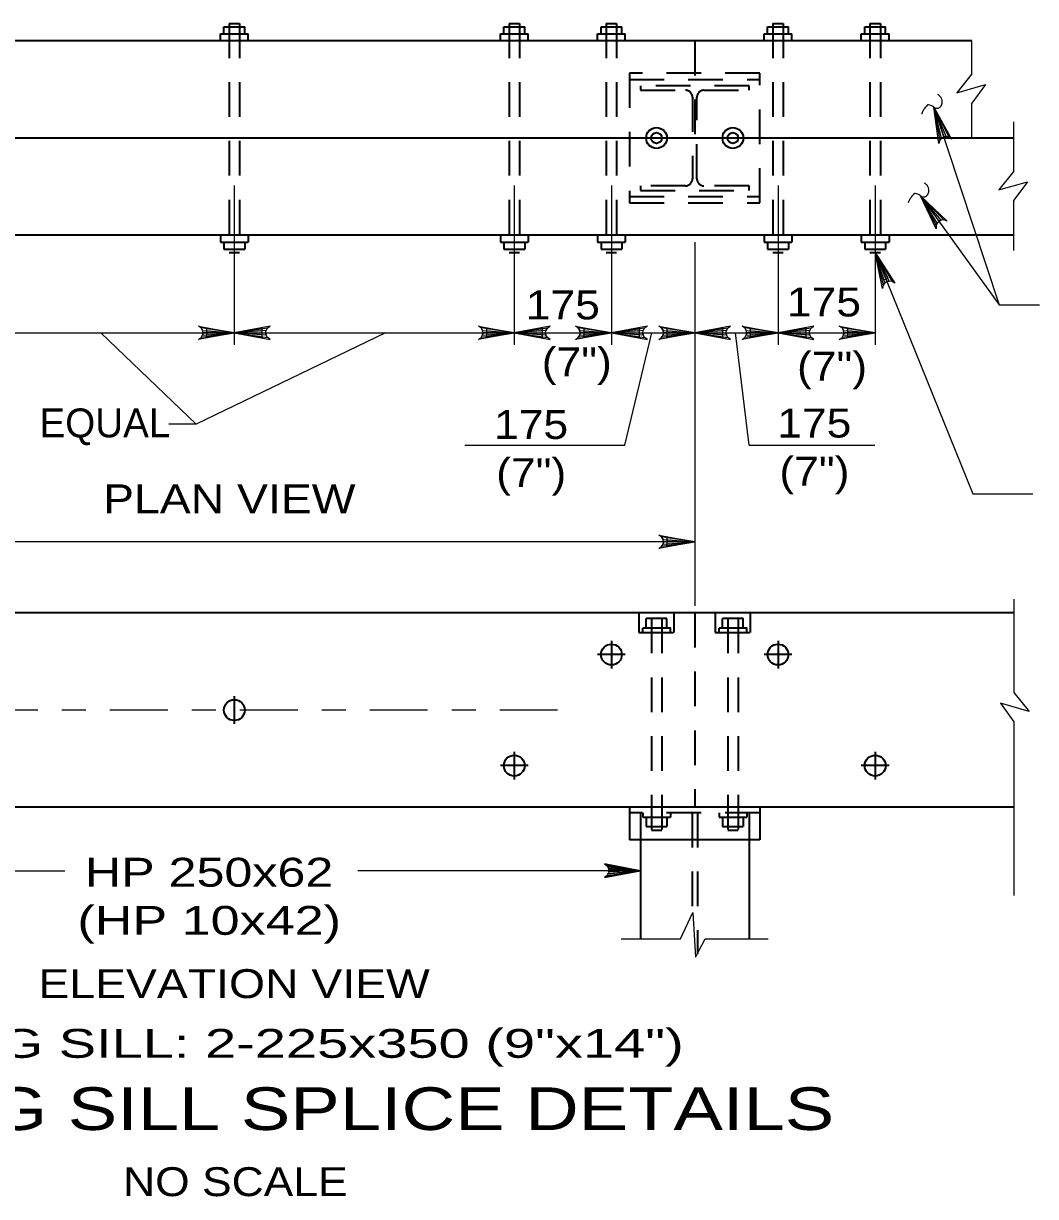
# Model space of a CAD drawing. Extents: x -6.4 to 73.1, y -66 to 0.
# Drawn here: x 60.681 to 64.886, y -51.259 to -46.386 of the extents above; entities that cross this region are included whole.
import ezdxf
from ezdxf.enums import TextEntityAlignment as Align

# ---------------------------------------------------------------- set-up
doc = ezdxf.new("R2010")
doc.units = 0
doc.header["$LTSCALE"] = 0.048
doc.linetypes.add('DOT_DASHED', pattern=[7.7, 5, -1.2, 0.3, -1.2])
doc.linetypes.add('MEDIUM_DASHED', pattern=[4.5, 3, -1.5])
for name, color, linetype, lineweight in [('3', 7, 'Continuous', 35), ('4', 7, 'Continuous', 25), ('5', 7, 'Continuous', 25)]:
    doc.layers.add(name, color=color, linetype=linetype, lineweight=lineweight)

msp = doc.modelspace()

# ---------------------------------------------------------------- hatches: boundary and pattern name
at = {"layer": '4'}
for points in [[(64.21942, -47.33792), (64.25458, -47.45108), (64.27283, -47.44375)], [(61.4415, -47.652), (61.4415, -47.69042), (61.55683, -47.67117)], [(61.67225, -47.69042), (61.67225, -47.652), (61.55683, -47.67117)], [(62.60467, -47.652), (62.60467, -47.69042), (62.72, -47.67117)], [(62.83533, -47.652), (62.83533, -47.69042), (62.72, -47.67117)], [(63.00833, -47.652), (63.00833, -47.69042), (63.12367, -47.67117)], [(63.239, -47.652), (63.239, -47.69042), (63.12367, -47.67117)], [(63.35433, -47.652), (63.35433, -47.69042), (63.46967, -47.67117)], [(63.585, -47.652), (63.585, -47.69042), (63.46967, -47.67117)], [(63.70042, -47.652), (63.70042, -47.69042), (63.81575, -47.67117)], [(63.93108, -47.652), (63.93108, -47.69042), (63.81575, -47.67117)], [(64.10408, -47.652), (64.10408, -47.69042), (64.21942, -47.67117)], [(63.35433, -48.51992), (63.35433, -48.55842), (63.46967, -48.53917)]]:
    msp.add_hatch(color=256, dxfattribs=at).paths.add_polyline_path(points)

# ---------------------------------------------------------------- linework, layer by layer
at = {"layer": '3'}
for p, q in [((61.53525, -46.38633), (61.5785, -46.38633)), ((62.69833, -46.38633), (62.74158, -46.38633)), ((63.10208, -46.38633), (63.14533, -46.38633)), ((63.79408, -46.38633), (63.83733, -46.38633)), ((64.19775, -46.38633), (64.241, -46.38633)), ((61.49917, -46.42958), (61.61458, -46.42958)), ((61.49917, -46.4585), (61.49917, -46.42958)), ((61.51358, -46.40075), (61.60008, -46.40075)), ((61.51358, -46.42958), (61.51358, -46.40075)), ((61.60008, -46.42958), (61.60008, -46.40075)), ((61.61458, -46.4585), (61.61458, -46.42958)), ((62.66233, -46.42958), (62.77767, -46.42958)), ((62.66233, -46.4585), (62.66233, -46.42958)), ((62.67675, -46.40075), (62.76325, -46.40075)), ((62.67675, -46.42958), (62.67675, -46.40075)), ((62.76325, -46.42958), (62.76325, -46.40075)), ((62.77767, -46.4585), (62.77767, -46.42958)), ((63.066, -46.42958), (63.18133, -46.42958)), ((63.066, -46.4585), (63.066, -46.42958)), ((63.08042, -46.40075), (63.16692, -46.40075)), ((63.08042, -46.42958), (63.08042, -46.40075)), ((63.16692, -46.42958), (63.16692, -46.40075)), ((63.18133, -46.4585), (63.18133, -46.42958)), ((63.75808, -46.42958), (63.87342, -46.42958)), ((63.75808, -46.4585), (63.75808, -46.42958)), ((63.7725, -46.40075), (63.859, -46.40075)), ((63.7725, -46.42958), (63.7725, -46.40075)), ((63.859, -46.42958), (63.859, -46.40075)), ((63.87342, -46.4585), (63.87342, -46.42958)), ((64.16175, -46.42958), (64.27708, -46.42958)), ((64.16175, -46.4585), (64.16175, -46.42958)), ((64.17617, -46.40075), (64.26267, -46.40075)), ((64.17617, -46.42958), (64.17617, -46.40075)), ((64.26267, -46.42958), (64.26267, -46.40075)), ((64.27708, -46.4585), (64.27708, -46.42958)), ((64.62167, -46.4585), (58.49208, -46.4585)), ((64.79608, -46.86217), (58.31758, -46.86217)), ((64.79608, -47.26583), (58.31758, -47.26583)), ((61.49917, -47.26583), (61.49917, -47.29467)), ((61.49917, -47.29467), (61.61458, -47.29467)), ((61.51358, -47.29467), (61.51358, -47.3235)), ((61.60008, -47.29467), (61.60008, -47.3235)), ((61.61458, -47.26583), (61.61458, -47.29467)), ((62.66233, -47.26583), (62.66233, -47.29467)), ((62.66233, -47.29467), (62.77767, -47.29467)), ((62.67675, -47.29467), (62.67675, -47.3235)), ((62.76325, -47.29467), (62.76325, -47.3235)), ((62.77767, -47.26583), (62.77767, -47.29467)), ((63.066, -47.26583), (63.066, -47.29467)), ((63.066, -47.29467), (63.18133, -47.29467)), ((63.08042, -47.29467), (63.08042, -47.3235)), ((63.16692, -47.29467), (63.16692, -47.3235)), ((63.18133, -47.26583), (63.18133, -47.29467)), ((63.75808, -47.26583), (63.75808, -47.29467)), ((63.75808, -47.29467), (63.87342, -47.29467)), ((63.7725, -47.29467), (63.7725, -47.3235)), ((63.859, -47.29467), (63.859, -47.3235)), ((63.87342, -47.26583), (63.87342, -47.29467)), ((64.16175, -47.26583), (64.16175, -47.29467)), ((64.16175, -47.29467), (64.27708, -47.29467)), ((64.17617, -47.29467), (64.17617, -47.3235)), ((64.26267, -47.29467), (64.26267, -47.3235)), ((64.27708, -47.26583), (64.27708, -47.29467)), ((61.51358, -47.3235), (61.60008, -47.3235)), ((61.53525, -47.33792), (61.5785, -47.33792)), ((62.67675, -47.3235), (62.76325, -47.3235)), ((62.69833, -47.33792), (62.74158, -47.33792)), ((63.08042, -47.3235), (63.16692, -47.3235)), ((63.10208, -47.33792), (63.14533, -47.33792)), ((63.7725, -47.3235), (63.859, -47.3235)), ((63.79408, -47.33792), (63.83733, -47.33792)), ((64.17617, -47.3235), (64.26267, -47.3235)), ((64.19775, -47.33792), (64.241, -47.33792)), ((64.79608, -48.83475), (58.31758, -48.83475)), ((63.26783, -48.89808), (63.26783, -48.8585)), ((63.35433, -48.8585), (63.26783, -48.8585)), ((63.35433, -48.89808), (63.35433, -48.8585)), ((63.585, -48.89808), (63.585, -48.8585)), ((63.6715, -48.8585), (63.585, -48.8585)), ((63.6715, -48.89808), (63.6715, -48.8585)), ((63.25342, -48.91625), (63.25342, -48.89808)), ((63.57058, -48.91625), (63.57058, -48.89808)), ((63.12367, -48.95008), (63.12367, -49.06542)), ((63.81575, -48.95008), (63.81575, -49.06542)), ((63.18133, -49.00775), (63.066, -49.00775)), ((63.87342, -49.00775), (63.75808, -49.00775)), ((61.55683, -49.18083), (61.55683, -49.29617)), ((62.72, -49.4115), (62.72, -49.52683)), ((64.21942, -49.4115), (64.21942, -49.52683)), ((62.77767, -49.46917), (62.66233, -49.46917)), ((64.27708, -49.46917), (64.16175, -49.46917)), ((64.79608, -49.64217), (58.31758, -49.64217)), ((63.19883, -49.64217), (63.19883, -49.77717)), ((63.7405, -49.64217), (63.7405, -49.77717)), ((63.25342, -49.66467), (63.25342, -49.68275)), ((63.25342, -49.68275), (63.36875, -49.68275)), ((63.26783, -49.68275), (63.26783, -49.72233)), ((63.35433, -49.68275), (63.35433, -49.72233)), ((63.36875, -49.66467), (63.36875, -49.68275)), ((63.57058, -49.66467), (63.57058, -49.68275)), ((63.57058, -49.68275), (63.68592, -49.68275)), ((63.585, -49.68275), (63.585, -49.72233)), ((63.6715, -49.68275), (63.6715, -49.72233)), ((63.68592, -49.66467), (63.68592, -49.68275)), ((63.26783, -49.72233), (63.35433, -49.72233)), ((63.28942, -49.73675), (63.33267, -49.73675)), ((63.585, -49.72233), (63.6715, -49.72233)), ((63.60658, -49.73675), (63.64983, -49.73675)), ((63.7405, -49.77717), (63.19883, -49.77717)), ((63.24383, -49.77717), (63.24383, -50.18858)), ((63.6955, -49.77717), (63.6955, -50.18858))]:
    msp.add_line(p, q, dxfattribs=at)
at = {"layer": '3', "linetype": 'MEDIUM_DASHED'}
for p, q in [((61.53525, -46.38633), (61.53525, -47.33792)), ((61.5785, -46.38633), (61.5785, -47.33792)), ((62.69833, -46.38633), (62.69833, -47.33792)), ((62.74158, -46.38633), (62.74158, -47.33792)), ((63.10208, -46.38633), (63.10208, -47.33792)), ((63.14533, -46.38633), (63.14533, -47.33792)), ((63.79408, -46.38633), (63.79408, -47.33792)), ((63.83733, -46.38633), (63.83733, -47.33792)), ((64.19775, -46.38633), (64.19775, -47.33792)), ((64.241, -46.38633), (64.241, -47.33792)), ((63.46967, -46.4585), (63.46967, -46.86217)), ((63.199, -46.61933), (63.74033, -46.61933)), ((63.46033, -46.69233), (63.46033, -47.032)), ((63.479, -47.032), (63.479, -46.69233)), ((63.199, -47.105), (63.74033, -47.105)), ((63.28942, -48.8585), (63.28942, -49.73675)), ((63.33267, -48.8585), (63.33267, -49.73675)), ((63.46967, -48.83475), (63.46967, -49.64217)), ((63.60658, -48.8585), (63.60658, -49.73675)), ((63.64983, -48.8585), (63.64983, -49.73675)), ((63.7405, -49.66467), (63.19883, -49.66467)), ((63.24383, -49.66467), (63.24383, -49.77717)), ((63.45842, -49.66467), (63.45842, -50.08625)), ((63.48092, -49.66467), (63.48092, -50.25058)), ((63.6955, -49.66467), (63.6955, -49.77717))]:
    msp.add_line(p, q, dxfattribs=at)
at = {"layer": '3', "lineweight": 25}
for p, q in [((64.62167, -46.59625), (64.62167, -46.4585)), ((64.67758, -46.64042), (64.62167, -46.717)), ((64.62167, -46.86217), (64.62167, -46.717)), ((64.79608, -46.99992), (64.79608, -46.79483)), ((64.79608, -46.99992), (64.73275, -47.07792)), ((64.73275, -47.07792), (64.852, -47.04408)), ((64.852, -47.04408), (64.79608, -47.12067)), ((64.79608, -47.32908), (64.79608, -47.12067)), ((64.79608, -48.77708), (64.79608, -49.166)), ((64.74025, -49.21017), (64.79608, -49.28675)), ((64.8595, -49.244), (64.74025, -49.21017)), ((64.79608, -49.166), (64.8595, -49.244)), ((64.79608, -49.28675), (64.79608, -50.00908)), ((63.16342, -50.18858), (63.41017, -50.18858))]:
    msp.add_line(p, q, dxfattribs=at)
at = {"layer": '3', "linetype": 'MEDIUM_DASHED'}
for points in [[(63.199, -47.13117), (63.74033, -47.13117), (63.74033, -46.59317), (63.199, -46.59317)], [(63.23733, -48.91625), (63.38492, -48.91625), (63.38492, -48.83483), (63.23733, -48.83483)], [(63.5545, -48.91625), (63.70208, -48.91625), (63.70208, -48.83483), (63.5545, -48.83483)]]:
    msp.add_lwpolyline(points, close=True, dxfattribs=at)
at = {"layer": '3', "lineweight": 25}
for points in [[(64.62167, -46.59625), (64.55833, -46.67417), (64.67758, -46.64042)], [(63.41017, -50.18858), (63.46175, -50.07917), (63.47308, -50.26542), (63.51375, -50.18858), (63.775, -50.18858)]]:
    msp.add_lwpolyline(points, dxfattribs=at)
at = {"layer": '3', "linetype": 'MEDIUM_DASHED'}
for points in [[(63.6955, -46.64475), (63.24383, -46.64475), (63.24383, -46.66358), (63.43158, -46.66358)], [(63.50775, -46.66358), (63.6955, -46.66358), (63.6955, -46.64475)], [(63.43158, -47.06075), (63.24383, -47.06075), (63.24383, -47.07958), (63.6955, -47.07958), (63.6955, -47.06075), (63.50775, -47.06075)]]:
    msp.add_lwpolyline(points, dxfattribs=at)
at = {"layer": '3'}
for points in [[(63.36875, -48.91625), (63.36875, -48.89808), (63.25342, -48.89808)], [(63.68592, -48.91625), (63.68592, -48.89808), (63.57058, -48.89808)]]:
    msp.add_lwpolyline(points, dxfattribs=at)
for centre, radius in [((63.31108, -46.86217), 0.04325), ((63.62825, -46.86217), 0.04325), ((63.31108, -46.86217), 0.02242), ((63.62825, -46.86217), 0.02242), ((63.12369, -49.00774), 0.04325), ((63.81574, -49.00774), 0.04325), ((61.55689, -49.23842), 0.04325), ((62.71999, -49.46911), 0.04325), ((64.21943, -49.46911), 0.04325)]:
    msp.add_circle(centre, radius, dxfattribs=at)
at = {"layer": '3', "linetype": 'MEDIUM_DASHED'}
for centre, start, end in [((63.43156, -46.69236), 0, 90), ((63.50778, -46.69236), 90, 180), ((63.43156, -47.03197), 270, 0), ((63.50778, -47.03197), 180, 270)]:
    msp.add_arc(centre, 0.02881, start, end, dxfattribs=at)
at = {"layer": '4'}
for p, q in [((64.46375, -46.7345), (64.73475, -47.55442)), ((61.55683, -47.05917), (61.55683, -47.72075)), ((62.72, -47.05917), (62.72, -47.72075)), ((63.12367, -47.05917), (63.12367, -47.72075)), ((63.81575, -47.05917), (63.81575, -47.72075)), ((64.21942, -47.05917), (64.21942, -47.72075)), ((64.40817, -47.10275), (64.73475, -47.55442)), ((63.46967, -47.29467), (63.46967, -48.80592)), ((64.21942, -47.33792), (64.62508, -48.34067)), ((64.73475, -47.55442), (64.9015, -47.55442)), ((58.89433, -47.67117), (61.55683, -47.67117)), ((61.002, -47.67117), (61.39808, -48.05075)), ((62.18533, -47.67117), (61.39808, -48.05075)), ((61.55683, -47.67117), (64.21942, -47.67117)), ((63.17908, -48.13783), (63.292, -47.67108)), ((63.69617, -48.13783), (63.63967, -47.67108)), ((61.39808, -48.05075), (61.28458, -48.05075)), ((62.51508, -48.13783), (63.17908, -48.13783)), ((63.69617, -48.13783), (64.21833, -48.13783)), ((64.62508, -48.34067), (64.87433, -48.34067)), ((63.46975, -48.53908), (59.23808, -48.53908)), ((59.86992, -49.90558), (60.852, -49.9055)), ((63.24383, -49.90558), (62.06958, -49.9055))]:
    msp.add_line(p, q, dxfattribs=at)
at = {"layer": '4', "linetype": 'DOT_DASHED'}
msp.add_line((62.90008, -49.2385), (59.867, -49.2385), dxfattribs=at)
at = {"layer": '4'}
for points in [[(64.46375, -46.7345), (64.53708, -46.86733), (64.52592, -46.85892), (64.51458, -46.85642), (64.50458, -46.85792), (64.49558, -46.86267), (64.48792, -46.8715), (64.484, -46.88483), (64.46375, -46.7345), (64.48792, -46.8715), (64.49558, -46.86267), (64.46375, -46.7345), (64.50458, -46.85792), (64.51458, -46.85642), (64.46375, -46.7345), (64.52592, -46.85892)], [(64.40817, -47.10275), (64.51817, -47.20725), (64.505, -47.20258), (64.49342, -47.20367), (64.48433, -47.20808), (64.47725, -47.21533), (64.47258, -47.226), (64.47292, -47.24), (64.40817, -47.10275), (64.47258, -47.226), (64.47725, -47.21533), (64.40817, -47.10275), (64.48433, -47.20808), (64.49342, -47.20367), (64.40817, -47.10275), (64.505, -47.20258)], [(64.21942, -47.33792), (64.30125, -47.46567), (64.28958, -47.458), (64.27808, -47.45625), (64.26817, -47.45842), (64.25958, -47.46375), (64.2525, -47.473), (64.24942, -47.48667), (64.21942, -47.33792), (64.2525, -47.473), (64.25958, -47.46375), (64.21942, -47.33792), (64.26817, -47.45842), (64.27808, -47.45625), (64.21942, -47.33792), (64.28958, -47.458)], [(61.55683, -47.67117), (61.40767, -47.69917), (61.41917, -47.69117), (61.42508, -47.68117), (61.42683, -47.67117), (61.42508, -47.66117), (61.41917, -47.65117), (61.40767, -47.64317), (61.55683, -47.67117), (61.41917, -47.65117), (61.42508, -47.66117), (61.55683, -47.67117), (61.42683, -47.67117), (61.42508, -47.68117), (61.55683, -47.67117), (61.41917, -47.69117)], [(61.55683, -47.67117), (61.706, -47.69917), (61.6945, -47.69117), (61.68858, -47.68117), (61.68683, -47.67117), (61.68858, -47.66117), (61.6945, -47.65117), (61.706, -47.64317), (61.55683, -47.67117), (61.6945, -47.65117), (61.68858, -47.66117), (61.55683, -47.67117), (61.68683, -47.67117), (61.68858, -47.68117), (61.55683, -47.67117), (61.6945, -47.69117)], [(62.72, -47.67117), (62.57083, -47.69917), (62.58233, -47.69117), (62.58825, -47.68117), (62.59, -47.67117), (62.58825, -47.66117), (62.58233, -47.65117), (62.57083, -47.64317), (62.72, -47.67117), (62.58233, -47.65117), (62.58825, -47.66117), (62.72, -47.67117), (62.59, -47.67117), (62.58825, -47.68117), (62.72, -47.67117), (62.58233, -47.69117)], [(62.72, -47.67117), (62.86917, -47.69917), (62.85767, -47.69117), (62.85175, -47.68117), (62.85, -47.67117), (62.85175, -47.66117), (62.85767, -47.65117), (62.86917, -47.64317), (62.72, -47.67117), (62.85767, -47.65117), (62.85175, -47.66117), (62.72, -47.67117), (62.85, -47.67117), (62.85175, -47.68117), (62.72, -47.67117), (62.85767, -47.69117)], [(63.12367, -47.67117), (62.9745, -47.69917), (62.986, -47.69117), (62.99192, -47.68117), (62.99367, -47.67117), (62.99192, -47.66117), (62.986, -47.65117), (62.9745, -47.64317), (63.12367, -47.67117), (62.986, -47.65117), (62.99192, -47.66117), (63.12367, -47.67117), (62.99367, -47.67117), (62.99192, -47.68117), (63.12367, -47.67117), (62.986, -47.69117)], [(63.12367, -47.67117), (63.27283, -47.69917), (63.26133, -47.69117), (63.25542, -47.68117), (63.25367, -47.67117), (63.25542, -47.66117), (63.26133, -47.65117), (63.27283, -47.64317), (63.12367, -47.67117), (63.26133, -47.65117), (63.25542, -47.66117), (63.12367, -47.67117), (63.25367, -47.67117), (63.25542, -47.68117), (63.12367, -47.67117), (63.26133, -47.69117)], [(63.46967, -47.67117), (63.3205, -47.69917), (63.332, -47.69117), (63.33792, -47.68117), (63.33967, -47.67117), (63.33792, -47.66117), (63.332, -47.65117), (63.3205, -47.64317), (63.46967, -47.67117), (63.332, -47.65117), (63.33792, -47.66117), (63.46967, -47.67117), (63.33967, -47.67117), (63.33792, -47.68117), (63.46967, -47.67117), (63.332, -47.69117)], [(63.46967, -47.67117), (63.61883, -47.69917), (63.60733, -47.69117), (63.60142, -47.68117), (63.59967, -47.67117), (63.60142, -47.66117), (63.60733, -47.65117), (63.61883, -47.64317), (63.46967, -47.67117), (63.60733, -47.65117), (63.60142, -47.66117), (63.46967, -47.67117), (63.59967, -47.67117), (63.60142, -47.68117), (63.46967, -47.67117), (63.60733, -47.69117)], [(63.81575, -47.67117), (63.66658, -47.69917), (63.67808, -47.69117), (63.684, -47.68117), (63.68575, -47.67117), (63.684, -47.66117), (63.67808, -47.65117), (63.66658, -47.64317), (63.81575, -47.67117), (63.67808, -47.65117), (63.684, -47.66117), (63.81575, -47.67117), (63.68575, -47.67117), (63.684, -47.68117), (63.81575, -47.67117), (63.67808, -47.69117)], [(63.81575, -47.67117), (63.96492, -47.69917), (63.95342, -47.69117), (63.9475, -47.68117), (63.94575, -47.67117), (63.9475, -47.66117), (63.95342, -47.65117), (63.96492, -47.64317), (63.81575, -47.67117), (63.95342, -47.65117), (63.9475, -47.66117), (63.81575, -47.67117), (63.94575, -47.67117), (63.9475, -47.68117), (63.81575, -47.67117), (63.95342, -47.69117)], [(64.21942, -47.67117), (64.07025, -47.69917), (64.08175, -47.69117), (64.08767, -47.68117), (64.08942, -47.67117), (64.08767, -47.66117), (64.08175, -47.65117), (64.07025, -47.64317), (64.21942, -47.67117), (64.08175, -47.65117), (64.08767, -47.66117), (64.21942, -47.67117), (64.08942, -47.67117), (64.08767, -47.68117), (64.21942, -47.67117), (64.08175, -47.69117)], [(63.46967, -48.53917), (63.3205, -48.56717), (63.332, -48.55917), (63.33792, -48.54917), (63.33967, -48.53917), (63.33792, -48.52917), (63.332, -48.51917), (63.3205, -48.51117), (63.46967, -48.53917), (63.332, -48.51917), (63.33792, -48.52917), (63.46967, -48.53917), (63.33967, -48.53917), (63.33792, -48.54917), (63.46967, -48.53917), (63.332, -48.55917)], [(63.24383, -49.90558), (63.09467, -49.87758), (63.10042, -49.88158), (63.10617, -49.88558), (63.10917, -49.89058), (63.11208, -49.89558), (63.11292, -49.90058), (63.11383, -49.90558), (63.11292, -49.91058), (63.11208, -49.91558), (63.10917, -49.92058), (63.10617, -49.92558), (63.10042, -49.92958), (63.09467, -49.9335), (63.24383, -49.90558), (63.10042, -49.92958), (63.10617, -49.92558), (63.24383, -49.90558), (63.10917, -49.92058), (63.11208, -49.91558), (63.24383, -49.90558), (63.11292, -49.91058), (63.11383, -49.90558), (63.24383, -49.90558), (63.11292, -49.90058), (63.11208, -49.89558), (63.24383, -49.90558), (63.10917, -49.89058), (63.10617, -49.88558), (63.24383, -49.90558), (63.10042, -49.88158)]]:
    msp.add_lwpolyline(points, dxfattribs=at)
for points in [[(64.21942, -47.33792), (64.25458, -47.45108), (64.27283, -47.44375)], [(61.4415, -47.652), (61.4415, -47.69042), (61.55683, -47.67117)], [(61.67225, -47.69042), (61.67225, -47.652), (61.55683, -47.67117)], [(62.60467, -47.652), (62.60467, -47.69042), (62.72, -47.67117)], [(62.83533, -47.652), (62.83533, -47.69042), (62.72, -47.67117)], [(63.00833, -47.652), (63.00833, -47.69042), (63.12367, -47.67117)], [(63.239, -47.652), (63.239, -47.69042), (63.12367, -47.67117)], [(63.35433, -47.652), (63.35433, -47.69042), (63.46967, -47.67117)], [(63.585, -47.652), (63.585, -47.69042), (63.46967, -47.67117)], [(63.70042, -47.652), (63.70042, -47.69042), (63.81575, -47.67117)], [(63.93108, -47.652), (63.93108, -47.69042), (63.81575, -47.67117)], [(64.10408, -47.652), (64.10408, -47.69042), (64.21942, -47.67117)], [(63.35433, -48.51992), (63.35433, -48.55842), (63.46967, -48.53917)]]:
    msp.add_lwpolyline(points, close=True, dxfattribs=at)
for centre, radius, start, end in [((64.55516, -46.83305), 0.1608, 138.37148, 144.4201), ((64.43947, -46.73023), 0.00602, 106.72409, 138.37148), ((64.43982, -46.73138), 0.00722, 77.46905, 106.72408), ((64.4247, -46.79941), 0.0769, 68.59546, 77.46905), ((64.44212, -46.75495), 0.02915, 48.06467, 68.59546), ((64.45964, -46.71632), 0.04045, 39.8006, 60.65202), ((64.46993, -46.70775), 0.02706, 14.23512, 39.8006), ((64.46651, -46.70972), 0.03266, 318.99925, 333.43899), ((64.47528, -46.7141), 0.02285, 333.43899, 350.72014), ((64.42614, -46.71886), 0.07225, 5.70959, 14.23512), ((64.47468, -46.71401), 0.02346, 350.72014, 5.70959), ((64.49892, -46.79095), 0.09068, 153.43899, 161.96079), ((64.49024, -46.78661), 0.08098, 144.4201, 153.43899), ((64.47648, -46.71671), 0.02225, 228.06467, 251.60538), ((64.47527, -46.72033), 0.01844, 251.60538, 287.10557), ((64.47402, -46.71625), 0.0227, 287.10557, 318.99925), ((64.40406, -47.08458), 0.04045, 39.8006, 60.65202), ((64.41435, -47.07601), 0.02706, 14.23512, 39.8006), ((64.37055, -47.08712), 0.07225, 5.70959, 14.23512), ((64.44334, -47.1592), 0.09068, 153.43899, 161.96079), ((64.43466, -47.15487), 0.08098, 144.4201, 153.43899), ((64.49958, -47.20131), 0.1608, 138.37148, 144.4201), ((64.38389, -47.09849), 0.00602, 106.72409, 138.37148), ((64.38423, -47.09964), 0.00722, 77.46905, 106.72408), ((64.36911, -47.16766), 0.0769, 68.59546, 77.46905), ((64.38654, -47.12321), 0.02915, 48.06467, 68.59546), ((64.42089, -47.08497), 0.02225, 228.06467, 251.60538), ((64.41969, -47.08858), 0.01844, 251.60538, 287.10557), ((64.41843, -47.08451), 0.0227, 287.10557, 318.99925), ((64.41092, -47.07798), 0.03266, 318.99925, 333.43899), ((64.41969, -47.08236), 0.02285, 333.43899, 350.72014), ((64.41909, -47.08226), 0.02346, 350.72014, 5.70959)]:
    msp.add_arc(centre, radius, start, end, dxfattribs=at)

# ---------------------------------------------------------------- texts
msp.add_text('EQUAL', height=0.12, dxfattribs=at).set_placement((61.01908, -48.10558), align=Align.CENTER)
for s, height, width, p in [('PLAN VIEW', 0.12, 1.2, (61.53596, -48.42092)), ('HP 250x62', 0.12, 1.3, (61.452, -49.97192)), ('(HP 10x42)', 0.12, 1.35, (61.4525, -50.17192)), ('ELEVATION VIEW', 0.12, 1.2, (61.55588, -50.43475)), ('BEARING SILL SPLICE DETAILS', 0.1772, 1.3, (61.72096, -50.98267))]:
    msp.add_text(s, height=height, dxfattribs=dict(at, width=width)).set_placement(p, align=Align.CENTER)
at = {"layer": '4', "width": 1.15}
msp.add_text('NO SCALE', height=0.12, dxfattribs=at).set_placement((61.0945, -51.25733))
at = {"layer": '5'}
for s, width, p in [('175', 1.15, (62.92158, -47.6155)), ('175', 1.15, (64.0065, -47.60333)), ('(7")', 1.15, (62.97967, -47.852)), ('(7")', 1.15, (64.04033, -47.87017)), ('175', 1.15, (62.78983, -48.11217)), ('175', 1.15, (63.9665, -48.10633)), ('(7")', 1.15, (62.79033, -48.31217)), ('(7")', 1.15, (63.967, -48.30633)), ('BEARING SILL: 2-225x350 (9"x14")', 1.45, (61.56967, -50.68283))]:
    msp.add_text(s, height=0.12, dxfattribs=dict(at, width=width)).set_placement(p, align=Align.CENTER)

doc.saveas('drawing.dxf')
